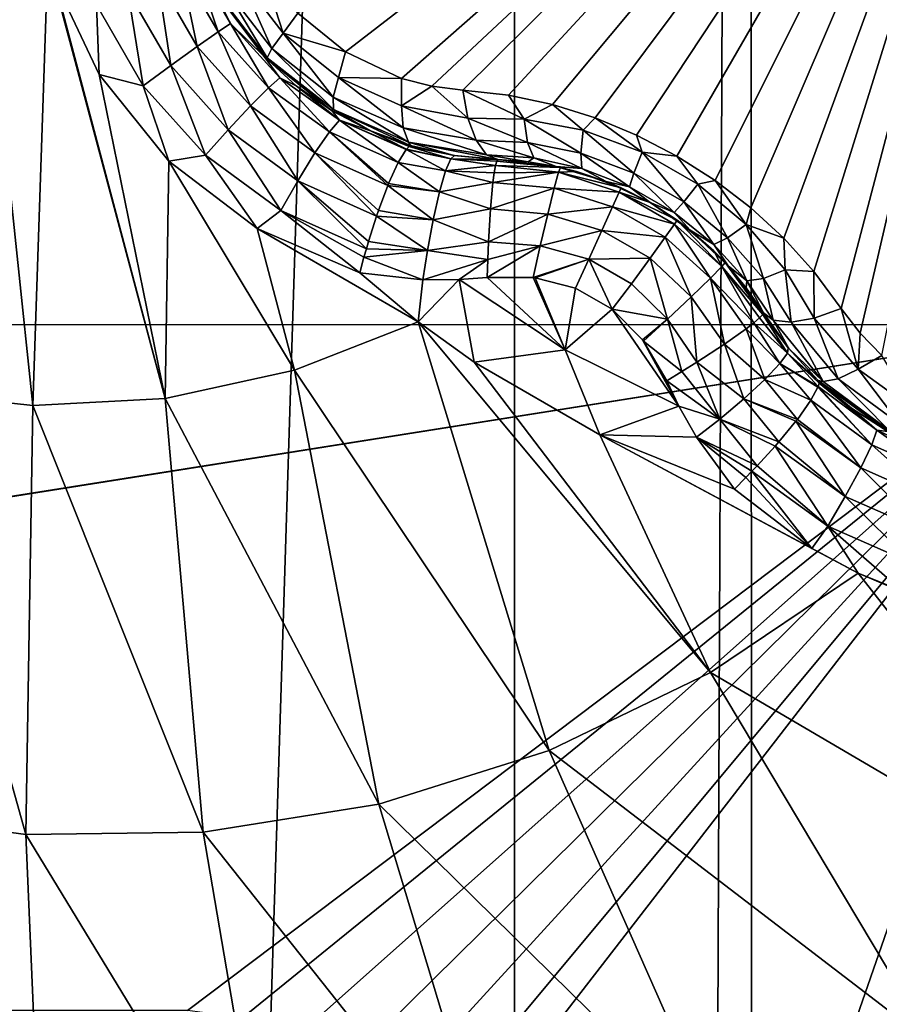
# Model space of a CAD drawing. Header units: metres. Extents: x -206 to 75, y -104 to 104.
# Tile 428 of 656: x -97.41 to -95.41, y 45.5 to 47.79. Entities that reach past the tile are written whole.
import ezdxf

# ---------------------------------------------------------------- set-up
doc = ezdxf.new("R2010")
doc.units = ezdxf.units.M
doc.layers.add('solid_01_1-CONSUMER_THERM_B_125288', color=7, linetype='CONTINUOUS')

msp = doc.modelspace()

# ---------------------------------------------------------------- linework, layer by layer
at = {"layer": 'solid_01_1-CONSUMER_THERM_B_125288'}
for points in [[(-95.711685, 63.53223), (-95.179237, 63.683804), (-95.693489, -63.569927)], [(-95.179237, 63.683804), (-95.160995, -63.721348), (-95.693489, -63.569927)], [(-76.404617, 63.580017, 75.400002), (-185.604614, 63.572178, 75.400002), (-92.716316, 42.429672, 75.400002)], [(-185.604614, 63.572178, 75.400002), (-93.500069, 42.491352, 75.400002), (-92.716316, 42.429672, 75.400002)], [(-185.604614, 63.572178, 75.400002), (-168.500076, 42.491318, 75.400002), (-93.500069, 42.491352, 75.400002)], [(-96.262909, 63.481071), (-95.711685, 63.53223), (-96.244728, -63.518929)], [(-95.711685, 63.53223), (-95.693489, -63.569927), (-96.244728, -63.518929)], [(-96.262909, 63.481071), (-100.244728, -63.519501), (-100.262909, 63.480499)], [(-96.262909, 63.481071), (-96.244728, -63.518929), (-100.244728, -63.519501)], [(-106.74334, 47.768116, 1.525335), (-97.174187, 56.091938, 1.5), (-106.887138, 47.939438, 1.5)], [(-97.030815, 55.921124, 1.525184), (-97.174187, 56.091938, 1.5), (-106.74334, 47.768116, 1.525335)], [(-96.894142, 55.758289, 1.599859), (-97.030815, 55.921124, 1.525184), (-106.74334, 47.768116, 1.525335)], [(-96.894142, 55.758289, 1.599859), (-106.74334, 47.768116, 1.525335), (-106.606697, 47.605324, 1.600154)], [(-96.77169, 55.612396, 1.720235), (-96.894142, 55.758289, 1.599859), (-106.606697, 47.605324, 1.600154)], [(-96.77169, 55.612396, 1.720235), (-106.606697, 47.605324, 1.600154), (-106.484299, 47.459492, 1.720659)], [(-96.66967, 55.490849, 1.8802), (-96.77169, 55.612396, 1.720235), (-106.484299, 47.459492, 1.720659)], [(-96.66967, 55.490849, 1.8802), (-106.484299, 47.459492, 1.720659), (-106.382347, 47.338028, 1.880731)], [(-96.66967, 55.490849, 1.8802), (-106.382347, 47.338028, 1.880731), (-106.306274, 47.247391, 2.071429)], [(-96.66967, 55.490849, 1.8802), (-106.306274, 47.247391, 2.071429), (-96.593323, 55.399895, 2.071429)], [(-96.593323, 55.399895, 2.071429), (-106.306274, 47.247391, 2.071429), (-106.15197, 47.063553, 2.474663)], [(-96.439018, 55.216053, 2.474663), (-96.593323, 55.399895, 2.071429), (-106.15197, 47.063553, 2.474663)], [(-96.439018, 55.216053, 2.474663), (-106.15197, 47.063553, 2.474663), (-105.951935, 46.825233, 2.825941)], [(-96.23877, 54.97747, 2.826262), (-96.439018, 55.216053, 2.474663), (-105.951935, 46.825233, 2.825941)], [(-96.23877, 54.97747, 2.826262), (-105.951935, 46.825233, 2.825941), (-105.713226, 46.540829, 3.112886)], [(-95.999763, 54.692722, 3.113388), (-96.23877, 54.97747, 2.826262), (-105.713226, 46.540829, 3.112886)], [(-95.481506, 54.962761, 3.5), (-95.141167, 53.669785, 3.5), (-104.854118, 45.517281, 3.5)], [(-95.481506, 54.962761, 3.5), (-104.854118, 45.517281, 3.5), (-95.949623, 54.907352, 3.5)], [(-95.949623, 54.907352, 3.5), (-104.854118, 45.517281, 3.5), (-96.411331, 54.815514, 3.5)], [(-96.411331, 54.815514, 3.5), (-104.854118, 45.517281, 3.5), (-96.865028, 54.687561, 3.5)], [(-95.999763, 54.692722, 3.113388), (-105.713226, 46.540829, 3.112886), (-105.444244, 46.220364, 3.325387)], [(-95.730453, 54.371861, 3.325905), (-95.999763, 54.692722, 3.113388), (-105.444244, 46.220364, 3.325387)], [(-96.865028, 54.687561, 3.5), (-104.854118, 45.517281, 3.5), (-97.306938, 54.524525, 3.5)], [(-97.306938, 54.524525, 3.5), (-104.854118, 45.517281, 3.5), (-97.734703, 54.327328, 3.5)], [(-95.730453, 54.371861, 3.325905), (-105.444244, 46.220364, 3.325387), (-105.154472, 45.875126, 3.455959)], [(-95.440338, 54.026215, 3.45631), (-95.730453, 54.371861, 3.325905), (-105.154472, 45.875126, 3.455959)], [(-95.440338, 54.026215, 3.45631), (-105.154472, 45.875126, 3.455959), (-104.854118, 45.517281, 3.5)], [(-95.440338, 54.026215, 3.45631), (-104.854118, 45.517281, 3.5), (-95.141167, 53.669785, 3.5)], [(-95.010834, 48.981251, 15.440842), (-96.765045, 47.804024, 16.660555), (-96.653931, 47.713242, 16.639118)], [(-95.010834, 48.981251, 15.440842), (-96.653931, 47.713242, 16.639118), (-96.523384, 47.651802, 16.603487)], [(-95.010834, 48.981251, 15.440842), (-96.523384, 47.651802, 16.603487), (-96.453156, 47.633678, 16.580467)], [(-95.010834, 48.981251, 15.440842), (-96.453156, 47.633678, 16.580467), (-96.381058, 47.62458, 16.554106)], [(-95.010834, 48.981251, 15.440842), (-96.381058, 47.62458, 16.554106), (-96.274818, 47.612602, 16.516459)], [(-95.010834, 48.981251, 15.440842), (-96.274818, 47.612602, 16.516459), (-96.17244, 47.590714, 16.486931)], [(-95.010834, 48.981251, 15.440842), (-96.17244, 47.590714, 16.486931), (-96.073021, 47.55957, 16.465441)], [(-95.010834, 48.981251, 15.440842), (-96.073021, 47.55957, 16.465441), (-95.976242, 47.519482, 16.45224)], [(-95.010834, 48.981251, 15.440842), (-95.976242, 47.519482, 16.45224), (-95.882652, 47.470745, 16.447765)], [(-95.010834, 48.981251, 15.440842), (-95.882652, 47.470745, 16.447765), (-95.793663, 47.414112, 16.452234)], [(-95.010834, 48.981251, 15.440842), (-95.793663, 47.414112, 16.452234), (-95.710518, 47.350361, 16.465431)], [(-95.010834, 48.981251, 15.440842), (-95.710518, 47.350361, 16.465431), (-95.633842, 47.279873, 16.486916)], [(-95.010834, 48.981251, 15.440842), (-95.633842, 47.279873, 16.486916), (-95.56366, 47.202179, 16.516436)], [(-95.010834, 48.981251, 15.440842), (-95.56366, 47.202179, 16.516436), (-95.500107, 47.116127, 16.554106)], [(-95.010834, 48.981251, 15.440842), (-95.500107, 47.116127, 16.554106), (-95.456154, 47.058243, 16.580471)], [(-95.010834, 48.981251, 15.440842), (-95.456154, 47.058243, 16.580471), (-95.405304, 47.006481, 16.603498)], [(-105.253433, 47.077946, 69.900002), (-105.25354, 48.577946, 69.900002), (-94.903542, 48.57869, 69.900002)], [(-105.253433, 47.077946, 69.900002), (-94.903542, 48.57869, 69.900002), (-94.903435, 47.07869, 69.900002)], [(-97.687881, 46.923275, 18.015265), (-97.381714, 46.8899, 18.111626), (-97.492393, 47.934277, 18.295778)], [(-97.381714, 46.8899, 18.111626), (-97.347359, 47.930111, 18.341442), (-97.492393, 47.934277, 18.295778)], [(-97.381714, 46.8899, 18.111626), (-97.074295, 46.906296, 18.208385), (-97.347359, 47.930111, 18.341442)], [(-97.074295, 46.906296, 18.208385), (-97.332489, 47.882648, 18.339279), (-97.347359, 47.930111, 18.341442)], [(-97.037964, 47.911575, 18.24276), (-96.950417, 47.759991, 18.24276), (-97.006859, 47.926975, 18.17075)], [(-97.006859, 47.926975, 18.17075), (-96.921532, 47.779236, 18.17075), (-96.963524, 47.863499, 18.098516)], [(-96.950417, 47.759991, 18.24276), (-96.921532, 47.779236, 18.17075), (-97.006859, 47.926975, 18.17075)], [(-96.900558, 47.889854, 16.713093), (-96.799561, 47.75679, 16.704649), (-96.85096, 47.918442, 16.667709)], [(-96.799561, 47.75679, 16.704649), (-96.765045, 47.804024, 16.660555), (-96.85096, 47.918442, 16.667709)], [(-97.091789, 47.886456, 18.302887), (-96.999077, 47.725918, 18.302887), (-97.037964, 47.911575, 18.24276)], [(-96.999077, 47.725918, 18.302887), (-96.950417, 47.759991, 18.24276), (-97.037964, 47.911575, 18.24276)], [(-97.332489, 47.882648, 18.339279), (-97.227837, 47.661076, 18.335257), (-97.233627, 47.82291, 18.349483)], [(-97.074295, 46.906296, 18.208385), (-97.227837, 47.661076, 18.335257), (-97.332489, 47.882648, 18.339279)], [(-97.161064, 47.855083, 18.339796), (-97.060867, 47.681591, 18.339796), (-97.091789, 47.886456, 18.302887)], [(-97.060867, 47.681591, 18.339796), (-96.999077, 47.725918, 18.302887), (-97.091789, 47.886456, 18.302887)], [(-96.82589, 47.721031, 16.767012), (-96.900558, 47.889854, 16.713093), (-96.938004, 47.868229, 16.776274)], [(-96.82589, 47.721031, 16.767012), (-96.799561, 47.75679, 16.704649), (-96.900558, 47.889854, 16.713093)], [(-97.161064, 47.855083, 18.339796), (-97.233627, 47.82291, 18.349483), (-97.125, 47.634819, 18.349483)], [(-97.161064, 47.855083, 18.339796), (-97.125, 47.634819, 18.349483), (-97.060867, 47.681591, 18.339796)], [(-96.843811, 47.702812, 16.877464), (-96.963547, 47.863529, 16.884199), (-96.963524, 47.863499, 18.098516)], [(-96.95713, 47.857182, 16.849575), (-96.963547, 47.863529, 16.884199), (-96.843811, 47.702812, 16.877464)], [(-96.921532, 47.779236, 18.17075), (-96.84359, 47.702587, 18.104654), (-96.963524, 47.863499, 18.098516)], [(-96.843811, 47.702812, 16.877464), (-96.963524, 47.863499, 18.098516), (-96.84359, 47.702587, 18.104654)], [(-96.938004, 47.868229, 16.776274), (-96.95713, 47.857182, 16.849575), (-96.836517, 47.699314, 16.839653)], [(-96.836517, 47.699314, 16.839653), (-96.95713, 47.857182, 16.849575), (-96.843811, 47.702812, 16.877464)], [(-96.82589, 47.721031, 16.767012), (-96.938004, 47.868229, 16.776274), (-96.836517, 47.699314, 16.839653)], [(-97.227837, 47.661076, 18.335257), (-97.125, 47.634819, 18.349483), (-97.233627, 47.82291, 18.349483)], [(-96.799561, 47.75679, 16.704649), (-96.653931, 47.713242, 16.639118), (-96.765045, 47.804024, 16.660555)], [(-96.950417, 47.759991, 18.24276), (-96.833138, 47.630032, 18.252222), (-96.921532, 47.779236, 18.17075)], [(-96.921532, 47.779236, 18.17075), (-96.806816, 47.653069, 18.180342), (-96.84359, 47.702587, 18.104654)], [(-96.833138, 47.630032, 18.252222), (-96.806816, 47.653069, 18.180342), (-96.921532, 47.779236, 18.17075)], [(-96.999077, 47.725918, 18.302887), (-96.875183, 47.587921, 18.312241), (-96.950417, 47.759991, 18.24276)], [(-96.875183, 47.587921, 18.312241), (-96.833138, 47.630032, 18.252222), (-96.950417, 47.759991, 18.24276)], [(-96.682487, 47.608246, 16.739864), (-96.799561, 47.75679, 16.704649), (-96.82589, 47.721031, 16.767012)], [(-96.799561, 47.75679, 16.704649), (-96.67038, 47.654209, 16.679848), (-96.653931, 47.713242, 16.639118)], [(-96.682487, 47.608246, 16.739864), (-96.67038, 47.654209, 16.679848), (-96.799561, 47.75679, 16.704649)], [(-97.060867, 47.681591, 18.339796), (-96.927101, 47.532307, 18.349083), (-96.999077, 47.725918, 18.302887)], [(-96.927101, 47.532307, 18.349083), (-96.875183, 47.587921, 18.312241), (-96.999077, 47.725918, 18.302887)], [(-96.82589, 47.721031, 16.767012), (-96.836517, 47.699314, 16.839653), (-96.682129, 47.578983, 16.810608)], [(-96.682487, 47.608246, 16.739864), (-96.82589, 47.721031, 16.767012), (-96.682129, 47.578983, 16.810608)], [(-96.67038, 47.654209, 16.679848), (-96.523384, 47.651802, 16.603487), (-96.653931, 47.713242, 16.639118)], [(-96.843811, 47.702812, 16.877464), (-96.84359, 47.702587, 18.104654), (-96.768982, 47.634674, 18.112694)], [(-96.686966, 47.577267, 16.856094), (-96.843811, 47.702812, 16.877464), (-96.768982, 47.634674, 18.112694)], [(-96.836517, 47.699314, 16.839653), (-96.843811, 47.702812, 16.877464), (-96.686966, 47.577267, 16.856094)], [(-96.806816, 47.653069, 18.180342), (-96.768982, 47.634674, 18.112694), (-96.84359, 47.702587, 18.104654)], [(-96.682129, 47.578983, 16.810608), (-96.836517, 47.699314, 16.839653), (-96.686966, 47.577267, 16.856094)], [(-97.060867, 47.681591, 18.339796), (-97.125, 47.634819, 18.349483), (-96.979912, 47.473045, 18.358753)], [(-97.060867, 47.681591, 18.339796), (-96.979912, 47.473045, 18.358753), (-96.927101, 47.532307, 18.349083)], [(-97.227837, 47.661076, 18.335257), (-97.065453, 47.459099, 18.343145), (-97.125, 47.634819, 18.349483)], [(-97.074295, 46.906296, 18.208385), (-97.065453, 47.459099, 18.343145), (-97.227837, 47.661076, 18.335257)], [(-96.833138, 47.630032, 18.252222), (-96.691315, 47.527447, 18.270632), (-96.806816, 47.653069, 18.180342)], [(-96.806816, 47.653069, 18.180342), (-96.668152, 47.554283, 18.198982), (-96.768982, 47.634674, 18.112694)], [(-96.691315, 47.527447, 18.270632), (-96.668152, 47.554283, 18.198982), (-96.806816, 47.653069, 18.180342)], [(-96.519836, 47.536472, 16.696569), (-96.67038, 47.654209, 16.679848), (-96.682487, 47.608246, 16.739864)], [(-96.67038, 47.654209, 16.679848), (-96.523407, 47.588116, 16.640162), (-96.523384, 47.651802, 16.603487)], [(-96.519836, 47.536472, 16.696569), (-96.523407, 47.588116, 16.640162), (-96.67038, 47.654209, 16.679848)], [(-96.523407, 47.588116, 16.640162), (-96.453156, 47.633678, 16.580467), (-96.523384, 47.651802, 16.603487)], [(-97.065453, 47.459099, 18.343145), (-96.979912, 47.473045, 18.358753), (-97.125, 47.634819, 18.349483)], [(-96.875183, 47.587921, 18.312241), (-96.725327, 47.478374, 18.33046), (-96.833138, 47.630032, 18.252222)], [(-96.725327, 47.478374, 18.33046), (-96.691315, 47.527447, 18.270632), (-96.833138, 47.630032, 18.252222)], [(-96.668152, 47.554283, 18.198982), (-96.685974, 47.576668, 18.12392), (-96.768982, 47.634674, 18.112694)], [(-96.686966, 47.577267, 16.856094), (-96.768982, 47.634674, 18.112694), (-96.685974, 47.576668, 18.12392)], [(-96.523407, 47.588116, 16.640162), (-96.369102, 47.559319, 16.588625), (-96.453156, 47.633678, 16.580467)], [(-96.369102, 47.559319, 16.588625), (-96.381058, 47.62458, 16.554106), (-96.453156, 47.633678, 16.580467)], [(-96.237839, 47.556976, 16.533438), (-96.274818, 47.612602, 16.516459), (-96.381058, 47.62458, 16.554106)], [(-96.369102, 47.559319, 16.588625), (-96.237839, 47.556976, 16.533438), (-96.381058, 47.62458, 16.554106)], [(-96.682487, 47.608246, 16.739864), (-96.682129, 47.578983, 16.810608), (-96.507324, 47.50325, 16.764397)], [(-96.519836, 47.536472, 16.696569), (-96.682487, 47.608246, 16.739864), (-96.507324, 47.50325, 16.764397)], [(-96.237839, 47.556976, 16.533438), (-96.17244, 47.590714, 16.486931), (-96.274818, 47.612602, 16.516459)], [(-96.927101, 47.532307, 18.349083), (-96.765282, 47.413567, 18.367184), (-96.875183, 47.587921, 18.312241)], [(-96.765282, 47.413567, 18.367184), (-96.725327, 47.478374, 18.33046), (-96.875183, 47.587921, 18.312241)], [(-96.682129, 47.578983, 16.810608), (-96.686966, 47.577267, 16.856094), (-96.597313, 47.530273, 16.839996)], [(-96.597313, 47.530273, 16.839996), (-96.686966, 47.577267, 16.856094), (-96.685974, 47.576668, 18.12392)], [(-96.668152, 47.554283, 18.198982), (-96.595802, 47.529606, 18.138186), (-96.685974, 47.576668, 18.12392)], [(-96.597313, 47.530273, 16.839996), (-96.685974, 47.576668, 18.12392), (-96.595802, 47.529606, 18.138186)], [(-96.682129, 47.578983, 16.810608), (-96.597313, 47.530273, 16.839996), (-96.501823, 47.495007, 16.82033)], [(-96.507324, 47.50325, 16.764397), (-96.682129, 47.578983, 16.810608), (-96.501823, 47.495007, 16.82033)], [(-96.523407, 47.588116, 16.640162), (-96.35025, 47.507748, 16.639465), (-96.369102, 47.559319, 16.588625)], [(-96.519836, 47.536472, 16.696569), (-96.35025, 47.507748, 16.639465), (-96.523407, 47.588116, 16.640162)], [(-96.237839, 47.556976, 16.533438), (-96.100624, 47.530914, 16.492538), (-96.17244, 47.590714, 16.486931)], [(-96.100624, 47.530914, 16.492538), (-96.073021, 47.55957, 16.465441), (-96.17244, 47.590714, 16.486931)], [(-96.691315, 47.527447, 18.270632), (-96.531464, 47.455994, 18.298189), (-96.668152, 47.554283, 18.198982)], [(-96.668152, 47.554283, 18.198982), (-96.531464, 47.455994, 18.298189), (-96.512962, 47.48605, 18.230299)], [(-96.668152, 47.554283, 18.198982), (-96.512962, 47.48605, 18.230299), (-96.511971, 47.487225, 18.225763)], [(-96.668152, 47.554283, 18.198982), (-96.511971, 47.487225, 18.225763), (-96.595802, 47.529606, 18.138186)], [(-96.230255, 47.502602, 16.58676), (-96.237839, 47.556976, 16.533438), (-96.369102, 47.559319, 16.588625)], [(-96.369102, 47.559319, 16.588625), (-96.35025, 47.507748, 16.639465), (-96.230255, 47.502602, 16.58676)], [(-96.106209, 47.477734, 16.547297), (-96.100624, 47.530914, 16.492538), (-96.237839, 47.556976, 16.533438)], [(-96.106209, 47.477734, 16.547297), (-96.237839, 47.556976, 16.533438), (-96.230255, 47.502602, 16.58676)], [(-96.100624, 47.530914, 16.492538), (-95.963181, 47.480164, 16.470169), (-96.073021, 47.55957, 16.465441)], [(-95.963181, 47.480164, 16.470169), (-95.976242, 47.519482, 16.45224), (-96.073021, 47.55957, 16.465441)], [(-96.927101, 47.532307, 18.349083), (-96.979912, 47.473045, 18.358753), (-96.804405, 47.344494, 18.376822)], [(-96.927101, 47.532307, 18.349083), (-96.804405, 47.344494, 18.376822), (-96.765282, 47.413567, 18.367184)], [(-96.725327, 47.478374, 18.33046), (-96.555656, 47.402077, 18.356613), (-96.691315, 47.527447, 18.270632)], [(-96.691315, 47.527447, 18.270632), (-96.555656, 47.402077, 18.356613), (-96.553635, 47.407047, 18.352715)], [(-96.691315, 47.527447, 18.270632), (-96.553635, 47.407047, 18.352715), (-96.531464, 47.455994, 18.298189)], [(-96.501823, 47.495007, 16.82033), (-96.597313, 47.530273, 16.839996), (-96.595802, 47.529606, 18.138186)], [(-96.595802, 47.529606, 18.138186), (-96.511971, 47.487225, 18.225763), (-96.505623, 47.493053, 18.193224)], [(-96.595802, 47.529606, 18.138186), (-96.505623, 47.493053, 18.193224), (-96.499832, 47.494415, 18.155281)], [(-96.501823, 47.495007, 16.82033), (-96.595802, 47.529606, 18.138186), (-96.499832, 47.494415, 18.155281)], [(-96.519836, 47.536472, 16.696569), (-96.507324, 47.50325, 16.764397), (-96.325623, 47.47401, 16.703558)], [(-96.519836, 47.536472, 16.696569), (-96.325623, 47.47401, 16.703558), (-96.35025, 47.507748, 16.639465)], [(-95.982635, 47.431377, 16.525848), (-96.100624, 47.530914, 16.492538), (-96.106209, 47.477734, 16.547297)], [(-95.982635, 47.431377, 16.525848), (-95.963181, 47.480164, 16.470169), (-96.100624, 47.530914, 16.492538)], [(-96.507324, 47.50325, 16.764397), (-96.299179, 47.462624, 16.770613), (-96.325623, 47.47401, 16.703558)], [(-96.507324, 47.50325, 16.764397), (-96.401924, 47.472244, 16.797169), (-96.299179, 47.462624, 16.770613)], [(-96.507324, 47.50325, 16.764397), (-96.501823, 47.495007, 16.82033), (-96.401924, 47.472244, 16.797169)], [(-96.35025, 47.507748, 16.639465), (-96.325623, 47.47401, 16.703558), (-96.215645, 47.46666, 16.652723)], [(-96.230255, 47.502602, 16.58676), (-96.35025, 47.507748, 16.639465), (-96.215645, 47.46666, 16.652723)], [(-95.963181, 47.480164, 16.470169), (-95.882652, 47.470745, 16.447765), (-95.976242, 47.519482, 16.45224)], [(-96.420959, 47.436562, 18.304127), (-96.512962, 47.48605, 18.230299), (-96.531464, 47.455994, 18.298189)], [(-96.40905, 47.464409, 18.237627), (-96.511971, 47.487225, 18.225763), (-96.512962, 47.48605, 18.230299)], [(-96.420959, 47.436562, 18.304127), (-96.40905, 47.464409, 18.237627), (-96.512962, 47.48605, 18.230299)], [(-96.40905, 47.464409, 18.237627), (-96.505623, 47.493053, 18.193224), (-96.511971, 47.487225, 18.225763)], [(-96.400452, 47.472008, 18.172096), (-96.499832, 47.494415, 18.155281), (-96.505623, 47.493053, 18.193224)], [(-96.40905, 47.464409, 18.237627), (-96.400452, 47.472008, 18.172096), (-96.505623, 47.493053, 18.193224)], [(-96.401924, 47.472244, 16.797169), (-96.501823, 47.495007, 16.82033), (-96.499832, 47.494415, 18.155281)], [(-96.401924, 47.472244, 16.797169), (-96.499832, 47.494415, 18.155281), (-96.400452, 47.472008, 18.172096)], [(-96.230255, 47.502602, 16.58676), (-96.215645, 47.46666, 16.652723), (-96.103516, 47.442219, 16.615036)], [(-96.106209, 47.477734, 16.547297), (-96.230255, 47.502602, 16.58676), (-96.103516, 47.442219, 16.615036)], [(-97.074295, 46.906296, 18.208385), (-96.772942, 46.972065, 18.303238), (-97.065453, 47.459099, 18.343145)], [(-97.065453, 47.459099, 18.343145), (-96.859756, 47.302303, 18.362978), (-96.979912, 47.473045, 18.358753)], [(-96.772942, 46.972065, 18.303238), (-96.859756, 47.302303, 18.362978), (-97.065453, 47.459099, 18.343145)], [(-96.859756, 47.302303, 18.362978), (-96.804405, 47.344494, 18.376822), (-96.979912, 47.473045, 18.358753)], [(-96.765282, 47.413567, 18.367184), (-96.581894, 47.330658, 18.393158), (-96.725327, 47.478374, 18.33046)], [(-96.725327, 47.478374, 18.33046), (-96.581894, 47.330658, 18.393158), (-96.577385, 47.343811, 18.388723)], [(-96.725327, 47.478374, 18.33046), (-96.577385, 47.343811, 18.388723), (-96.555656, 47.402077, 18.356613)], [(-96.420959, 47.436562, 18.304127), (-96.305222, 47.448952, 18.266209), (-96.40905, 47.464409, 18.237627)], [(-96.400452, 47.472008, 18.172096), (-96.40905, 47.464409, 18.237627), (-96.299179, 47.462624, 18.184393)], [(-96.40905, 47.464409, 18.237627), (-96.305222, 47.448952, 18.266209), (-96.302147, 47.459225, 18.225876)], [(-96.40905, 47.464409, 18.237627), (-96.302147, 47.459225, 18.225876), (-96.299179, 47.462624, 18.184393)], [(-96.401924, 47.472244, 16.797169), (-96.400452, 47.472008, 18.172096), (-96.299179, 47.462624, 18.184393)], [(-96.401924, 47.472244, 16.797169), (-96.299179, 47.462624, 18.184393), (-96.299179, 47.462624, 16.770613)], [(-96.325623, 47.47401, 16.703558), (-96.299179, 47.462624, 16.770613), (-96.228806, 47.457344, 16.735825)], [(-96.215645, 47.46666, 16.652723), (-96.325623, 47.47401, 16.703558), (-96.228806, 47.457344, 16.735825)], [(-96.153831, 47.444267, 18.188536), (-96.302147, 47.459225, 18.225876), (-96.305222, 47.448952, 18.266209)], [(-96.153831, 47.444267, 18.188536), (-96.299179, 47.462624, 18.184393), (-96.302147, 47.459225, 18.225876)], [(-96.299179, 47.462624, 16.770613), (-96.299179, 47.462624, 18.184393), (-96.153831, 47.444267, 18.188536)], [(-96.299179, 47.462624, 16.770613), (-96.153831, 47.444267, 18.188536), (-96.228806, 47.457344, 16.735825)], [(-96.215645, 47.46666, 16.652723), (-96.228806, 47.457344, 16.735825), (-96.163567, 47.446411, 16.708683)], [(-96.228806, 47.457344, 16.735825), (-96.153831, 47.444267, 18.188536), (-96.163567, 47.446411, 16.708683)], [(-96.103516, 47.442219, 16.615036), (-96.215645, 47.46666, 16.652723), (-96.163567, 47.446411, 16.708683)], [(-96.106209, 47.477734, 16.547297), (-96.103516, 47.442219, 16.615036), (-95.992859, 47.399612, 16.594727)], [(-95.982635, 47.431377, 16.525848), (-96.106209, 47.477734, 16.547297), (-95.992859, 47.399612, 16.594727)], [(-95.866455, 47.364296, 16.525869), (-95.963181, 47.480164, 16.470169), (-95.982635, 47.431377, 16.525848)], [(-95.963181, 47.480164, 16.470169), (-95.833916, 47.405529, 16.470188), (-95.882652, 47.470745, 16.447765)], [(-95.866455, 47.364296, 16.525869), (-95.833916, 47.405529, 16.470188), (-95.963181, 47.480164, 16.470169)], [(-95.833916, 47.405529, 16.470188), (-95.793663, 47.414112, 16.452234), (-95.882652, 47.470745, 16.447765)], [(-96.435234, 47.387604, 18.36202), (-96.531464, 47.455994, 18.298189), (-96.553635, 47.407047, 18.352715)], [(-96.435234, 47.387604, 18.36202), (-96.420959, 47.436562, 18.304127), (-96.531464, 47.455994, 18.298189)], [(-96.435234, 47.387604, 18.36202), (-96.311356, 47.409187, 18.338903), (-96.420959, 47.436562, 18.304127)], [(-96.420959, 47.436562, 18.304127), (-96.308319, 47.432121, 18.304218), (-96.305222, 47.448952, 18.266209)], [(-96.420959, 47.436562, 18.304127), (-96.311356, 47.409187, 18.338903), (-96.308319, 47.432121, 18.304218)], [(-96.158112, 47.433121, 18.264473), (-96.305222, 47.448952, 18.266209), (-96.308319, 47.432121, 18.304218)], [(-96.158112, 47.433121, 18.264473), (-96.153831, 47.444267, 18.188536), (-96.305222, 47.448952, 18.266209)], [(-96.163567, 47.446411, 16.708683), (-96.153831, 47.444267, 18.188536), (-96.116676, 47.434818, 18.188997)], [(-96.163567, 47.446411, 16.708683), (-96.116676, 47.434818, 18.188997), (-96.047211, 47.411533, 16.674839)], [(-96.103516, 47.442219, 16.615036), (-96.163567, 47.446411, 16.708683), (-96.047211, 47.411533, 16.674839)], [(-96.116676, 47.434818, 18.188997), (-96.153831, 47.444267, 18.188536), (-96.158112, 47.433121, 18.264473)], [(-96.012222, 47.396839, 18.189606), (-96.116676, 47.434818, 18.188997), (-96.158112, 47.433121, 18.264473)], [(-96.047211, 47.411533, 16.674839), (-96.116676, 47.434818, 18.188997), (-96.012222, 47.396839, 18.189606)], [(-95.992859, 47.399612, 16.594727), (-96.103516, 47.442219, 16.615036), (-96.047211, 47.411533, 16.674839)], [(-96.765282, 47.413567, 18.367184), (-96.804405, 47.344494, 18.376822), (-96.605553, 47.254982, 18.402805)], [(-96.765282, 47.413567, 18.367184), (-96.605553, 47.254982, 18.402805), (-96.600479, 47.272232, 18.402845)], [(-96.765282, 47.413567, 18.367184), (-96.600479, 47.272232, 18.402845), (-96.581894, 47.330658, 18.393158)], [(-96.158112, 47.433121, 18.264473), (-96.308319, 47.432121, 18.304218), (-96.311356, 47.409187, 18.338903)], [(-96.168159, 47.396126, 18.338659), (-96.158112, 47.433121, 18.264473), (-96.311356, 47.409187, 18.338903)], [(-96.017105, 47.386635, 18.263947), (-96.158112, 47.433121, 18.264473), (-96.168159, 47.396126, 18.338659)], [(-96.017105, 47.386635, 18.263947), (-96.012222, 47.396839, 18.189606), (-96.158112, 47.433121, 18.264473)], [(-96.047211, 47.411533, 16.674839), (-96.012222, 47.396839, 18.189606), (-95.94516, 47.362507, 16.664267)], [(-95.992859, 47.399612, 16.594727), (-96.047211, 47.411533, 16.674839), (-95.94516, 47.362507, 16.664267)], [(-95.982635, 47.431377, 16.525848), (-95.992859, 47.399612, 16.594727), (-95.88887, 47.339569, 16.594751)], [(-95.866455, 47.364296, 16.525869), (-95.982635, 47.431377, 16.525848), (-95.88887, 47.339569, 16.594751)], [(-95.833916, 47.405529, 16.470188), (-95.721306, 47.311932, 16.492584), (-95.793663, 47.414112, 16.452234)], [(-95.721306, 47.311932, 16.492584), (-95.710518, 47.350361, 16.465431), (-95.793663, 47.414112, 16.452234)], [(-96.450043, 47.322594, 18.402061), (-96.555656, 47.402077, 18.356613), (-96.577385, 47.343811, 18.388723)], [(-96.435234, 47.387604, 18.36202), (-96.553635, 47.407047, 18.352715), (-96.555656, 47.402077, 18.356613)], [(-96.450043, 47.322594, 18.402061), (-96.435234, 47.387604, 18.36202), (-96.555656, 47.402077, 18.356613)], [(-96.435234, 47.387604, 18.36202), (-96.31691, 47.347687, 18.394554), (-96.311356, 47.409187, 18.338903)], [(-96.168159, 47.396126, 18.338659), (-96.311356, 47.409187, 18.338903), (-96.31691, 47.347687, 18.394554)], [(-96.183205, 47.335594, 18.397263), (-96.168159, 47.396126, 18.338659), (-96.31691, 47.347687, 18.394554)], [(-96.03257, 47.352886, 18.337481), (-96.168159, 47.396126, 18.338659), (-96.183205, 47.335594, 18.397263)], [(-96.03257, 47.352886, 18.337481), (-96.017105, 47.386635, 18.263947), (-96.168159, 47.396126, 18.338659)], [(-95.945145, 47.362499, 18.189682), (-96.012222, 47.396839, 18.189606), (-96.017105, 47.386635, 18.263947)], [(-95.94516, 47.362507, 16.664267), (-96.012222, 47.396839, 18.189606), (-95.945145, 47.362499, 18.189682)], [(-95.88887, 47.339569, 16.594751), (-95.992859, 47.399612, 16.594727), (-95.94516, 47.362507, 16.664267)], [(-95.764587, 47.280506, 16.547348), (-95.833916, 47.405529, 16.470188), (-95.866455, 47.364296, 16.525869)], [(-95.764587, 47.280506, 16.547348), (-95.721306, 47.311932, 16.492584), (-95.833916, 47.405529, 16.470188)], [(-96.450043, 47.322594, 18.402061), (-96.31691, 47.347687, 18.394554), (-96.435234, 47.387604, 18.36202)], [(-95.888489, 47.312443, 18.26395), (-96.017105, 47.386635, 18.263947), (-96.03257, 47.352886, 18.337481)], [(-95.882111, 47.321785, 18.18961), (-95.945145, 47.362499, 18.189682), (-96.017105, 47.386635, 18.263947)], [(-95.888489, 47.312443, 18.26395), (-95.882111, 47.321785, 18.18961), (-96.017105, 47.386635, 18.263947)], [(-96.859756, 47.302303, 18.362978), (-96.620789, 47.198906, 18.393747), (-96.804405, 47.344494, 18.376822)], [(-96.804405, 47.344494, 18.376822), (-96.620789, 47.198906, 18.393747), (-96.611115, 47.235325, 18.401197)], [(-96.804405, 47.344494, 18.376822), (-96.611115, 47.235325, 18.401197), (-96.605553, 47.254982, 18.402805)], [(-96.450043, 47.322594, 18.402061), (-96.577385, 47.343811, 18.388723), (-96.581894, 47.330658, 18.393158)], [(-96.450043, 47.322594, 18.402061), (-96.321274, 47.271301, 18.42696), (-96.31691, 47.347687, 18.394554)], [(-96.183205, 47.335594, 18.397263), (-96.31691, 47.347687, 18.394554), (-96.321274, 47.271301, 18.42696)], [(-96.057571, 47.297813, 18.395983), (-96.03257, 47.352886, 18.337481), (-96.183205, 47.335594, 18.397263)], [(-95.909966, 47.282166, 18.337481), (-96.03257, 47.352886, 18.337481), (-96.057571, 47.297813, 18.395983)], [(-95.909966, 47.282166, 18.337481), (-95.888489, 47.312443, 18.26395), (-96.03257, 47.352886, 18.337481)], [(-95.94516, 47.362507, 16.664267), (-95.945145, 47.362499, 18.189682), (-95.882111, 47.321785, 18.18961)], [(-95.94516, 47.362507, 16.664267), (-95.882111, 47.321785, 18.18961), (-95.851608, 47.298641, 16.674835)], [(-95.88887, 47.339569, 16.594751), (-95.94516, 47.362507, 16.664267), (-95.851608, 47.298641, 16.674835)], [(-95.866455, 47.364296, 16.525869), (-95.88887, 47.339569, 16.594751), (-95.796707, 47.265083, 16.615099)], [(-95.764587, 47.280506, 16.547348), (-95.866455, 47.364296, 16.525869), (-95.796707, 47.265083, 16.615099)], [(-95.721306, 47.311932, 16.492584), (-95.633842, 47.279873, 16.486916), (-95.710518, 47.350361, 16.465431)], [(-96.463333, 47.251137, 18.4196), (-96.581894, 47.330658, 18.393158), (-96.600479, 47.272232, 18.402845)], [(-96.463333, 47.251137, 18.4196), (-96.450043, 47.322594, 18.402061), (-96.581894, 47.330658, 18.393158)], [(-96.463333, 47.251137, 18.4196), (-96.321274, 47.271301, 18.42696), (-96.450043, 47.322594, 18.402061)], [(-96.200699, 47.261879, 18.430729), (-96.183205, 47.335594, 18.397263), (-96.321274, 47.271301, 18.42696)], [(-96.057571, 47.297813, 18.395983), (-96.183205, 47.335594, 18.397263), (-96.200699, 47.261879, 18.430729)], [(-95.796707, 47.265083, 16.615099), (-95.88887, 47.339569, 16.594751), (-95.851608, 47.298641, 16.674835)], [(-95.777687, 47.213696, 18.264479), (-95.882111, 47.321785, 18.18961), (-95.888489, 47.312443, 18.26395)], [(-95.777687, 47.213696, 18.264479), (-95.796745, 47.250198, 18.188997), (-95.882111, 47.321785, 18.18961)], [(-95.851608, 47.298641, 16.674835), (-95.882111, 47.321785, 18.18961), (-95.796745, 47.250198, 18.188997)], [(-96.859756, 47.302303, 18.362978), (-96.485229, 47.085236, 18.393747), (-96.620789, 47.198906, 18.393747)], [(-96.772942, 46.972065, 18.303238), (-96.485229, 47.085236, 18.393747), (-96.859756, 47.302303, 18.362978)], [(-96.087929, 47.230644, 18.430346), (-96.057571, 47.297813, 18.395983), (-96.200699, 47.261879, 18.430729)], [(-95.945122, 47.232948, 18.395981), (-96.057571, 47.297813, 18.395983), (-96.087929, 47.230644, 18.430346)], [(-95.945122, 47.232948, 18.395981), (-95.909966, 47.282166, 18.337481), (-96.057571, 47.297813, 18.395983)], [(-95.80468, 47.186481, 18.338661), (-95.888489, 47.312443, 18.26395), (-95.909966, 47.282166, 18.337481)], [(-95.80468, 47.186481, 18.338661), (-95.777687, 47.213696, 18.264479), (-95.888489, 47.312443, 18.26395)], [(-95.851608, 47.298641, 16.674835), (-95.796745, 47.250198, 18.188997), (-95.770172, 47.222973, 18.188541)], [(-95.851608, 47.298641, 16.674835), (-95.770172, 47.222973, 18.188541), (-95.763184, 47.215328, 16.708679)], [(-95.796707, 47.265083, 16.615099), (-95.851608, 47.298641, 16.674835), (-95.763184, 47.215328, 16.708679)], [(-95.681091, 47.185589, 16.586809), (-95.721306, 47.311932, 16.492584), (-95.764587, 47.280506, 16.547348)], [(-95.721306, 47.311932, 16.492584), (-95.630196, 47.206223, 16.533472), (-95.633842, 47.279873, 16.486916)], [(-95.681091, 47.185589, 16.586809), (-95.630196, 47.206223, 16.533472), (-95.721306, 47.311932, 16.492584)], [(-95.849541, 47.143154, 18.397263), (-95.909966, 47.282166, 18.337481), (-95.945122, 47.232948, 18.395981)], [(-95.849541, 47.143154, 18.397263), (-95.80468, 47.186481, 18.338661), (-95.909966, 47.282166, 18.337481)], [(-95.764587, 47.280506, 16.547348), (-95.796707, 47.265083, 16.615099), (-95.719536, 47.180267, 16.652792)], [(-95.681091, 47.185589, 16.586809), (-95.764587, 47.280506, 16.547348), (-95.719536, 47.180267, 16.652792)], [(-95.630196, 47.206223, 16.533472), (-95.56366, 47.202179, 16.516436), (-95.633842, 47.279873, 16.486916)], [(-96.463333, 47.251137, 18.4196), (-96.605553, 47.254982, 18.402805), (-96.611115, 47.235325, 18.401197)], [(-96.463333, 47.251137, 18.4196), (-96.611115, 47.235325, 18.401197), (-96.473701, 47.183109, 18.416172)], [(-96.463333, 47.251137, 18.4196), (-96.600479, 47.272232, 18.402845), (-96.605553, 47.254982, 18.402805)], [(-96.463333, 47.251137, 18.4196), (-96.473701, 47.183109, 18.416172), (-96.322853, 47.230072, 18.433228)], [(-96.463333, 47.251137, 18.4196), (-96.322853, 47.230072, 18.433228), (-96.321274, 47.271301, 18.42696)], [(-96.200699, 47.261879, 18.430729), (-96.323967, 47.188366, 18.432564), (-96.217545, 47.188061, 18.438089)], [(-96.200699, 47.261879, 18.430729), (-96.322853, 47.230072, 18.433228), (-96.323967, 47.188366, 18.432564)], [(-96.200699, 47.261879, 18.430729), (-96.321274, 47.271301, 18.42696), (-96.322853, 47.230072, 18.433228)], [(-96.087929, 47.230644, 18.430346), (-96.200699, 47.261879, 18.430729), (-96.217545, 47.188061, 18.438089)], [(-95.719536, 47.180267, 16.652792), (-95.796707, 47.265083, 16.615099), (-95.763184, 47.215328, 16.708679)], [(-96.611115, 47.235325, 18.401197), (-96.620789, 47.198906, 18.393747), (-96.473701, 47.183109, 18.416172)], [(-96.322853, 47.230072, 18.433228), (-96.473701, 47.183109, 18.416172), (-96.389137, 47.183475, 18.426382)], [(-96.322853, 47.230072, 18.433228), (-96.389137, 47.183475, 18.426382), (-96.323967, 47.188366, 18.432564)], [(-96.087929, 47.230644, 18.430346), (-96.217545, 47.188061, 18.438089), (-96.212639, 47.18745, 18.438219)], [(-96.087929, 47.230644, 18.430346), (-96.212639, 47.18745, 18.438219), (-96.11837, 47.162998, 18.439503)], [(-96.087929, 47.230644, 18.430346), (-96.11837, 47.162998, 18.439503), (-96.033012, 47.114101, 18.439514)], [(-95.98806, 47.173046, 18.430346), (-95.945122, 47.232948, 18.395981), (-96.087929, 47.230644, 18.430346)], [(-95.98806, 47.173046, 18.430346), (-96.087929, 47.230644, 18.430346), (-96.033012, 47.114101, 18.439514)], [(-95.904587, 47.091114, 18.430731), (-95.945122, 47.232948, 18.395981), (-95.98806, 47.173046, 18.430346)], [(-95.904587, 47.091114, 18.430731), (-95.849541, 47.143154, 18.397263), (-95.945122, 47.232948, 18.395981)], [(-95.777687, 47.213696, 18.264479), (-95.770172, 47.222973, 18.188541), (-95.796745, 47.250198, 18.188997)], [(-95.80468, 47.186481, 18.338661), (-95.70314, 47.082836, 18.304216), (-95.777687, 47.213696, 18.264479)], [(-95.777687, 47.213696, 18.264479), (-95.682762, 47.101738, 18.225876), (-95.770172, 47.222973, 18.188541)], [(-95.777687, 47.213696, 18.264479), (-95.70314, 47.082836, 18.304216), (-95.690117, 47.093937, 18.266207)], [(-95.777687, 47.213696, 18.264479), (-95.690117, 47.093937, 18.266207), (-95.682762, 47.101738, 18.225876)], [(-95.770172, 47.222973, 18.188541), (-95.682762, 47.101738, 18.225876), (-95.681297, 47.106003, 18.184393)], [(-95.763184, 47.215328, 16.708679), (-95.770172, 47.222973, 18.188541), (-95.681297, 47.106003, 18.184393)], [(-95.763184, 47.215328, 16.708679), (-95.681297, 47.106003, 18.184393), (-95.721085, 47.164314, 16.735819)], [(-95.719536, 47.180267, 16.652792), (-95.763184, 47.215328, 16.708679), (-95.721085, 47.164314, 16.735819)], [(-95.681091, 47.185589, 16.586809), (-95.616676, 47.084362, 16.639471), (-95.630196, 47.206223, 16.533472)], [(-95.630196, 47.206223, 16.533472), (-95.562592, 47.093838, 16.588627), (-95.56366, 47.202179, 16.516436)], [(-95.630196, 47.206223, 16.533472), (-95.616676, 47.084362, 16.639471), (-95.562592, 47.093838, 16.588627)], [(-96.473701, 47.183109, 18.416172), (-96.620789, 47.198906, 18.393747), (-96.485229, 47.085236, 18.393747)], [(-96.485229, 47.085236, 18.393747), (-96.354759, 46.990631, 18.393747), (-96.389137, 47.183475, 18.426382)], [(-96.473701, 47.183109, 18.416172), (-96.485229, 47.085236, 18.393747), (-96.389137, 47.183475, 18.426382)], [(-96.323967, 47.188366, 18.432564), (-96.389137, 47.183475, 18.426382), (-96.143028, 47.019588, 18.426445)], [(-96.354759, 46.990631, 18.393747), (-96.143028, 47.019588, 18.426445), (-96.389137, 47.183475, 18.426382)], [(-96.217545, 47.188061, 18.438089), (-96.323967, 47.188366, 18.432564), (-96.143028, 47.019588, 18.426445)], [(-96.212639, 47.18745, 18.438219), (-96.217545, 47.188061, 18.438089), (-96.143028, 47.019588, 18.426445)], [(-96.11837, 47.162998, 18.439503), (-96.212639, 47.18745, 18.438219), (-96.143028, 47.019588, 18.426445)], [(-95.849541, 47.143154, 18.397263), (-95.77195, 47.033157, 18.394554), (-95.80468, 47.186481, 18.338661)], [(-95.80468, 47.186481, 18.338661), (-95.77195, 47.033157, 18.394554), (-95.721481, 47.068737, 18.338902)], [(-95.80468, 47.186481, 18.338661), (-95.721481, 47.068737, 18.338902), (-95.70314, 47.082836, 18.304216)], [(-95.681091, 47.185589, 16.586809), (-95.719536, 47.180267, 16.652792), (-95.658203, 47.088814, 16.703562)], [(-95.681091, 47.185589, 16.586809), (-95.658203, 47.088814, 16.703562), (-95.616676, 47.084362, 16.639471)], [(-95.56366, 47.202179, 16.516436), (-95.562592, 47.093838, 16.588627), (-95.500107, 47.116127, 16.554106)], [(-96.033012, 47.114101, 18.439514), (-96.11837, 47.162998, 18.439503), (-96.143028, 47.019588, 18.426445)], [(-95.904587, 47.091114, 18.430731), (-95.98806, 47.173046, 18.430346), (-96.033012, 47.114101, 18.439514)], [(-95.719536, 47.180267, 16.652792), (-95.721085, 47.164314, 16.735819), (-95.681297, 47.106003, 16.770613)], [(-95.721085, 47.164314, 16.735819), (-95.681297, 47.106003, 18.184393), (-95.681297, 47.106003, 16.770613)], [(-95.719536, 47.180267, 16.652792), (-95.681297, 47.106003, 16.770613), (-95.658203, 47.088814, 16.703562)], [(-95.904587, 47.091114, 18.430731), (-95.835907, 46.991169, 18.42696), (-95.849541, 47.143154, 18.397263)], [(-95.849541, 47.143154, 18.397263), (-95.835907, 46.991169, 18.42696), (-95.77195, 47.033157, 18.394554)], [(-96.033012, 47.114101, 18.439514), (-96.143028, 47.019588, 18.426445), (-95.878006, 46.88847, 18.426382)], [(-95.962486, 47.042797, 18.438204), (-96.033012, 47.114101, 18.439514), (-95.878006, 46.88847, 18.426382)], [(-95.904587, 47.091114, 18.430731), (-96.033012, 47.114101, 18.439514), (-95.962486, 47.042797, 18.438204)], [(-95.500107, 47.116127, 16.554106), (-95.562592, 47.093838, 16.588627), (-95.460487, 46.974609, 16.64019)], [(-95.456154, 47.058243, 16.580471), (-95.500107, 47.116127, 16.554106), (-95.460487, 46.974609, 16.64019)], [(-95.904587, 47.091114, 18.430731), (-95.962486, 47.042797, 18.438204), (-95.960037, 47.039558, 18.438097)], [(-95.904587, 47.091114, 18.430731), (-95.960037, 47.039558, 18.438097), (-95.870819, 46.969173, 18.433228)], [(-95.904587, 47.091114, 18.430731), (-95.870819, 46.969173, 18.433228), (-95.835907, 46.991169, 18.42696)], [(-95.624786, 47.011765, 18.237627), (-95.690117, 47.093937, 18.266207), (-95.70314, 47.082836, 18.304216)], [(-95.624786, 47.011765, 18.237627), (-95.682762, 47.101738, 18.225876), (-95.690117, 47.093937, 18.266207)], [(-95.623817, 47.024632, 18.172401), (-95.681297, 47.106003, 18.184393), (-95.682762, 47.101738, 18.225876)], [(-95.624786, 47.011765, 18.237627), (-95.623817, 47.024632, 18.172401), (-95.682762, 47.101738, 18.225876)], [(-95.681297, 47.106003, 16.770613), (-95.681297, 47.106003, 18.184393), (-95.623817, 47.024632, 18.172401)], [(-95.622269, 47.022717, 16.796904), (-95.681297, 47.106003, 16.770613), (-95.623817, 47.024632, 18.172401)], [(-95.658203, 47.088814, 16.703562), (-95.681297, 47.106003, 16.770613), (-95.622269, 47.022717, 16.796904)], [(-95.562592, 47.093838, 16.588627), (-95.616676, 47.084362, 16.639471), (-95.506966, 46.951881, 16.696575)], [(-95.506966, 46.951881, 16.696575), (-95.460487, 46.974609, 16.64019), (-95.562592, 47.093838, 16.588627)], [(-105.253433, 47.077946, 63.5), (-94.903435, 47.07869, 63.5), (-105.106583, 45.464493, 63.5)], [(-94.903435, 47.07869, 69.900002), (-94.903435, 47.07869, 63.5), (-105.253433, 47.077946, 63.5)], [(-105.253433, 47.077946, 69.900002), (-94.903435, 47.07869, 69.900002), (-105.253433, 47.077946, 63.5)], [(-94.903435, 47.07869, 63.5), (-104.978226, 45.481247, 63.5), (-105.106583, 45.464493, 63.5)], [(-94.903435, 47.07869, 63.5), (-97.021919, 45.481251, 63.5), (-104.978226, 45.481247, 63.5)], [(-94.903435, 47.07869, 63.5), (-96.893562, 45.464497, 63.5), (-97.021919, 45.481251, 63.5)], [(-94.903435, 47.07869, 63.5), (-96.773529, 45.415195, 63.5), (-96.893562, 45.464497, 63.5)], [(-94.903435, 47.07869, 63.5), (-96.670044, 45.336483, 63.5), (-96.773529, 45.415195, 63.5)], [(-96.180183, 46.086704, 18.128551), (-96.485229, 47.085236, 18.393747), (-96.772942, 46.972065, 18.303238)], [(-94.903435, 47.07869, 63.5), (-96.590317, 45.233692, 63.5), (-96.670044, 45.336483, 63.5)], [(-94.903435, 47.07869, 63.5), (-96.539902, 45.114189, 63.5), (-96.590317, 45.233692, 63.5)], [(-94.903435, 47.07869, 63.5), (-96.521927, 44.985615, 63.5), (-96.539902, 45.114189, 63.5)], [(-94.903435, 47.07869, 63.5), (-96.500069, 42.481251, 63.5), (-96.521927, 44.985615, 63.5)], [(-94.903435, 47.07869, 63.5), (-93.500069, 42.481251, 63.5), (-96.500069, 42.481251, 63.5)], [(-95.804604, 46.268288, 18.246771), (-96.354759, 46.990631, 18.393747), (-96.485229, 47.085236, 18.393747)], [(-96.180183, 46.086704, 18.128551), (-95.804604, 46.268288, 18.246771), (-96.485229, 47.085236, 18.393747)], [(-95.6782, 46.950672, 18.36202), (-95.721481, 47.068737, 18.338902), (-95.77195, 47.033157, 18.394554)], [(-95.642944, 46.987526, 18.304129), (-95.70314, 47.082836, 18.304216), (-95.721481, 47.068737, 18.338902)], [(-95.6782, 46.950672, 18.36202), (-95.642944, 46.987526, 18.304129), (-95.721481, 47.068737, 18.338902)], [(-95.642944, 46.987526, 18.304129), (-95.624786, 47.011765, 18.237627), (-95.70314, 47.082836, 18.304216)], [(-95.541977, 46.946095, 16.76437), (-95.658203, 47.088814, 16.703562), (-95.622269, 47.022717, 16.796904)], [(-95.616676, 47.084362, 16.639471), (-95.658203, 47.088814, 16.703562), (-95.541977, 46.946095, 16.76437)], [(-95.506966, 46.951881, 16.696575), (-95.616676, 47.084362, 16.639471), (-95.541977, 46.946095, 16.76437)], [(-95.405304, 47.006481, 16.603498), (-95.456154, 47.058243, 16.580471), (-95.460487, 46.974609, 16.64019)], [(-95.960037, 47.039558, 18.438097), (-95.962486, 47.042797, 18.438204), (-95.878006, 46.88847, 18.426382)], [(-95.960037, 47.039558, 18.438097), (-95.878006, 46.88847, 18.426382), (-95.906372, 46.947346, 18.432564)], [(-95.870819, 46.969173, 18.433228), (-95.960037, 47.039558, 18.438097), (-95.906372, 46.947346, 18.432564)], [(-95.727081, 46.905331, 18.402063), (-95.77195, 47.033157, 18.394554), (-95.835907, 46.991169, 18.42696)], [(-95.727081, 46.905331, 18.402063), (-95.6782, 46.950672, 18.36202), (-95.77195, 47.033157, 18.394554)], [(-95.553398, 46.94817, 18.155281), (-95.623817, 47.024632, 18.172401), (-95.624786, 47.011765, 18.237627)], [(-95.622269, 47.022717, 16.796904), (-95.623817, 47.024632, 18.172401), (-95.553398, 46.94817, 18.155281)], [(-95.553375, 46.948151, 16.819899), (-95.622269, 47.022717, 16.796904), (-95.553398, 46.94817, 18.155281)], [(-95.541977, 46.946095, 16.76437), (-95.622269, 47.022717, 16.796904), (-95.553375, 46.948151, 16.819899)], [(-96.354759, 46.990631, 18.393747), (-96.062126, 46.821743, 18.393749), (-96.143028, 47.019588, 18.426445)], [(-96.062126, 46.821743, 18.393749), (-95.878006, 46.88847, 18.426382), (-96.143028, 47.019588, 18.426445)], [(-95.553551, 46.934059, 18.225765), (-95.624786, 47.011765, 18.237627), (-95.642944, 46.987526, 18.304129)], [(-95.551682, 46.942467, 18.193224), (-95.553398, 46.94817, 18.155281), (-95.624786, 47.011765, 18.237627)], [(-95.553551, 46.934059, 18.225765), (-95.551682, 46.942467, 18.193224), (-95.624786, 47.011765, 18.237627)], [(-95.405304, 47.006481, 16.603498), (-95.460487, 46.974609, 16.64019), (-95.329727, 46.880409, 16.679876)], [(-95.804604, 46.268288, 18.246771), (-96.062126, 46.821743, 18.393749), (-96.354759, 46.990631, 18.393747)], [(-95.782303, 46.858074, 18.4196), (-95.835907, 46.991169, 18.42696), (-95.870819, 46.969173, 18.433228)], [(-95.782303, 46.858074, 18.4196), (-95.727081, 46.905331, 18.402063), (-95.835907, 46.991169, 18.42696)], [(-95.570396, 46.902252, 18.297043), (-95.642944, 46.987526, 18.304129), (-95.6782, 46.950672, 18.36202)], [(-95.55407, 46.932613, 18.230297), (-95.553551, 46.934059, 18.225765), (-95.642944, 46.987526, 18.304129)], [(-95.570396, 46.902252, 18.297043), (-95.55407, 46.932613, 18.230297), (-95.642944, 46.987526, 18.304129)], [(-96.576286, 45.961933, 18.003874), (-96.772942, 46.972065, 18.303238), (-97.074295, 46.906296, 18.208385)], [(-96.576286, 45.961933, 18.003874), (-96.180183, 46.086704, 18.128551), (-96.772942, 46.972065, 18.303238)], [(-95.782303, 46.858074, 18.4196), (-95.870819, 46.969173, 18.433228), (-95.906372, 46.947346, 18.432564)], [(-95.363449, 46.846947, 16.73987), (-95.460487, 46.974609, 16.64019), (-95.506966, 46.951881, 16.696575)], [(-95.363449, 46.846947, 16.73987), (-95.329727, 46.880409, 16.679876), (-95.460487, 46.974609, 16.64019)], [(-95.782303, 46.858074, 18.4196), (-95.906372, 46.947346, 18.432564), (-95.878006, 46.88847, 18.426382)], [(-95.602127, 46.857872, 18.352713), (-95.6782, 46.950672, 18.36202), (-95.727081, 46.905331, 18.402063)], [(-95.602127, 46.857872, 18.352713), (-95.570396, 46.902252, 18.297043), (-95.6782, 46.950672, 18.36202)], [(-95.429001, 46.798885, 18.270638), (-95.55407, 46.932613, 18.230297), (-95.570396, 46.902252, 18.297043)], [(-95.429001, 46.798885, 18.270638), (-95.553551, 46.934059, 18.225765), (-95.55407, 46.932613, 18.230297)], [(-95.417351, 46.832371, 18.198986), (-95.551682, 46.942467, 18.193224), (-95.553551, 46.934059, 18.225765)], [(-95.429001, 46.798885, 18.270638), (-95.417351, 46.832371, 18.198986), (-95.553551, 46.934059, 18.225765)], [(-95.417351, 46.832371, 18.198986), (-95.553398, 46.94817, 18.155281), (-95.551682, 46.942467, 18.193224)], [(-95.417351, 46.832371, 18.198986), (-95.476097, 46.883541, 18.138412), (-95.553398, 46.94817, 18.155281)], [(-95.553375, 46.948151, 16.819899), (-95.553398, 46.94817, 18.155281), (-95.476097, 46.883541, 18.138412)], [(-95.553375, 46.948151, 16.819899), (-95.476097, 46.883541, 18.138412), (-95.391617, 46.829544, 18.124289)], [(-95.391251, 46.829346, 16.855574), (-95.553375, 46.948151, 16.819899), (-95.391617, 46.829544, 18.124289)], [(-95.388954, 46.832626, 16.810577), (-95.553375, 46.948151, 16.819899), (-95.391251, 46.829346, 16.855574)], [(-95.388954, 46.832626, 16.810577), (-95.541977, 46.946095, 16.76437), (-95.553375, 46.948151, 16.819899)], [(-95.506966, 46.951881, 16.696575), (-95.541977, 46.946095, 16.76437), (-95.388954, 46.832626, 16.810577)], [(-95.363449, 46.846947, 16.73987), (-95.506966, 46.951881, 16.696575), (-95.388954, 46.832626, 16.810577)], [(-97.808868, 45.947147, 17.615923), (-97.398697, 45.891464, 17.74502), (-97.687881, 46.923275, 18.015265)], [(-97.398697, 45.891464, 17.74502), (-97.381714, 46.8899, 18.111626), (-97.687881, 46.923275, 18.015265)], [(-97.398697, 45.891464, 17.74502), (-96.98513, 45.896427, 17.875189), (-97.381714, 46.8899, 18.111626)], [(-96.98513, 45.896427, 17.875189), (-97.074295, 46.906296, 18.208385), (-97.381714, 46.8899, 18.111626)], [(-96.98513, 45.896427, 17.875189), (-96.576286, 45.961933, 18.003874), (-97.074295, 46.906296, 18.208385)], [(-96.062126, 46.821743, 18.393749), (-95.836906, 46.816479, 18.416395), (-95.878006, 46.88847, 18.426382)], [(-95.782303, 46.858074, 18.4196), (-95.878006, 46.88847, 18.426382), (-95.836906, 46.816479, 18.416395)], [(-95.645004, 46.805679, 18.388721), (-95.727081, 46.905331, 18.402063), (-95.782303, 46.858074, 18.4196)], [(-95.605431, 46.853634, 18.356617), (-95.602127, 46.857872, 18.352713), (-95.727081, 46.905331, 18.402063)], [(-95.645004, 46.805679, 18.388721), (-95.605431, 46.853634, 18.356617), (-95.727081, 46.905331, 18.402063)], [(-95.454483, 46.744884, 18.330465), (-95.570396, 46.902252, 18.297043), (-95.602127, 46.857872, 18.352713)], [(-95.454483, 46.744884, 18.330465), (-95.429001, 46.798885, 18.270638), (-95.570396, 46.902252, 18.297043)], [(-95.417351, 46.832371, 18.198986), (-95.391617, 46.829544, 18.124289), (-95.476097, 46.883541, 18.138412)], [(-95.695427, 46.749874, 18.402847), (-95.782303, 46.858074, 18.4196), (-95.836906, 46.816479, 18.416395)], [(-95.654144, 46.795189, 18.393162), (-95.645004, 46.805679, 18.388721), (-95.782303, 46.858074, 18.4196)], [(-95.695427, 46.749874, 18.402847), (-95.654144, 46.795189, 18.393162), (-95.782303, 46.858074, 18.4196)], [(-95.490616, 46.677864, 18.367188), (-95.605431, 46.853634, 18.356617), (-95.645004, 46.805679, 18.388721)], [(-95.454483, 46.744884, 18.330465), (-95.602127, 46.857872, 18.352713), (-95.605431, 46.853634, 18.356617)], [(-95.490616, 46.677864, 18.367188), (-95.454483, 46.744884, 18.330465), (-95.605431, 46.853634, 18.356617)], [(-96.062126, 46.821743, 18.393749), (-95.748764, 46.69561, 18.393747), (-95.836906, 46.816479, 18.416395)], [(-95.568138, 46.557178, 18.366308), (-95.748764, 46.69561, 18.393747), (-96.062126, 46.821743, 18.393749)], [(-95.46064, 46.499756, 18.354897), (-95.568138, 46.557178, 18.366308), (-96.062126, 46.821743, 18.393749)], [(-95.804604, 46.268288, 18.246771), (-95.46064, 46.499756, 18.354897), (-96.062126, 46.821743, 18.393749)], [(-95.722061, 46.722198, 18.401201), (-95.836906, 46.816479, 18.416395), (-95.748764, 46.69561, 18.393747)], [(-95.70784, 46.736839, 18.402807), (-95.695427, 46.749874, 18.402847), (-95.836906, 46.816479, 18.416395)], [(-95.722061, 46.722198, 18.401201), (-95.70784, 46.736839, 18.402807), (-95.836906, 46.816479, 18.416395)], [(-95.429001, 46.798885, 18.270638), (-95.269226, 46.727406, 18.252228), (-95.417351, 46.832371, 18.198986)], [(-95.417351, 46.832371, 18.198986), (-95.262451, 46.761723, 18.180346), (-95.391617, 46.829544, 18.124289)], [(-95.269226, 46.727406, 18.252228), (-95.262451, 46.761723, 18.180346), (-95.417351, 46.832371, 18.198986)], [(-95.530853, 46.609432, 18.376822), (-95.654144, 46.795189, 18.393162), (-95.695427, 46.749874, 18.402847)], [(-95.490616, 46.677864, 18.367188), (-95.645004, 46.805679, 18.388721), (-95.654144, 46.795189, 18.393162)], [(-95.490616, 46.677864, 18.367188), (-95.654144, 46.795189, 18.393162), (-95.530853, 46.609432, 18.376822)], [(-95.454483, 46.744884, 18.330465), (-95.28466, 46.669926, 18.312248), (-95.429001, 46.798885, 18.270638)], [(-95.28466, 46.669926, 18.312248), (-95.269226, 46.727406, 18.252228), (-95.429001, 46.798885, 18.270638)], [(-95.530853, 46.609432, 18.376822), (-95.695427, 46.749874, 18.402847), (-95.70784, 46.736839, 18.402807)], [(-95.568138, 46.557178, 18.366308), (-95.70784, 46.736839, 18.402807), (-95.722061, 46.722198, 18.401201)], [(-95.530853, 46.609432, 18.376822), (-95.70784, 46.736839, 18.402807), (-95.568138, 46.557178, 18.366308)], [(-95.490616, 46.677864, 18.367188), (-95.306847, 46.597149, 18.349087), (-95.454483, 46.744884, 18.330465)], [(-95.306847, 46.597149, 18.349087), (-95.28466, 46.669926, 18.312248), (-95.454483, 46.744884, 18.330465)], [(-95.568138, 46.557178, 18.366308), (-95.722061, 46.722198, 18.401201), (-95.748764, 46.69561, 18.393747)], [(-95.490616, 46.677864, 18.367188), (-95.530853, 46.609432, 18.376822), (-95.331741, 46.52177, 18.358753)], [(-95.490616, 46.677864, 18.367188), (-95.331741, 46.52177, 18.358753), (-95.306847, 46.597149, 18.349087)], [(-95.530853, 46.609432, 18.376822), (-95.568138, 46.557178, 18.366308), (-95.46064, 46.499756, 18.354897)], [(-95.530853, 46.609432, 18.376822), (-95.46064, 46.499756, 18.354897), (-95.357002, 46.458187, 18.346622)], [(-95.331741, 46.52177, 18.358753), (-95.530853, 46.609432, 18.376822), (-95.357002, 46.458187, 18.346622)], [(-94.83165, 45.698025, 18.055836), (-95.46064, 46.499756, 18.354897), (-95.804604, 46.268288, 18.246771)], [(-94.419495, 46.05674, 18.185575), (-95.357002, 46.458187, 18.346622), (-95.46064, 46.499756, 18.354897)], [(-94.83165, 45.698025, 18.055836), (-94.419495, 46.05674, 18.185575), (-95.46064, 46.499756, 18.354897)], [(-95.287239, 45.402637, 17.912428), (-95.804604, 46.268288, 18.246771), (-96.180183, 46.086704, 18.128551)], [(-95.287239, 45.402637, 17.912428), (-94.83165, 45.698025, 18.055836), (-95.804604, 46.268288, 18.246771)], [(-95.777481, 45.176273, 17.758118), (-96.180183, 46.086704, 18.128551), (-96.576286, 45.961933, 18.003874)], [(-95.777481, 45.176273, 17.758118), (-95.287239, 45.402637, 17.912428), (-96.180183, 46.086704, 18.128551)], [(-97.808868, 45.947147, 17.615923), (-97.623634, 45.11459, 17.260666), (-97.358124, 44.947887, 17.260666)], [(-97.808868, 45.947147, 17.615923), (-97.358124, 44.947887, 17.260666), (-97.398697, 45.891464, 17.74502)], [(-96.2929, 45.023304, 17.595884), (-96.576286, 45.961933, 18.003874), (-96.98513, 45.896427, 17.875189)], [(-96.2929, 45.023304, 17.595884), (-95.777481, 45.176273, 17.758118), (-96.576286, 45.961933, 18.003874)], [(-96.82357, 44.946678, 17.428854), (-96.98513, 45.896427, 17.875189), (-97.398697, 45.891464, 17.74502)], [(-96.82357, 44.946678, 17.428854), (-97.398697, 45.891464, 17.74502), (-97.358124, 44.947887, 17.260666)], [(-96.82357, 44.946678, 17.428854), (-96.2929, 45.023304, 17.595884), (-96.98513, 45.896427, 17.875189)]]:
    msp.add_3dface(points, dxfattribs=at)

doc.saveas('drawing.dxf')
